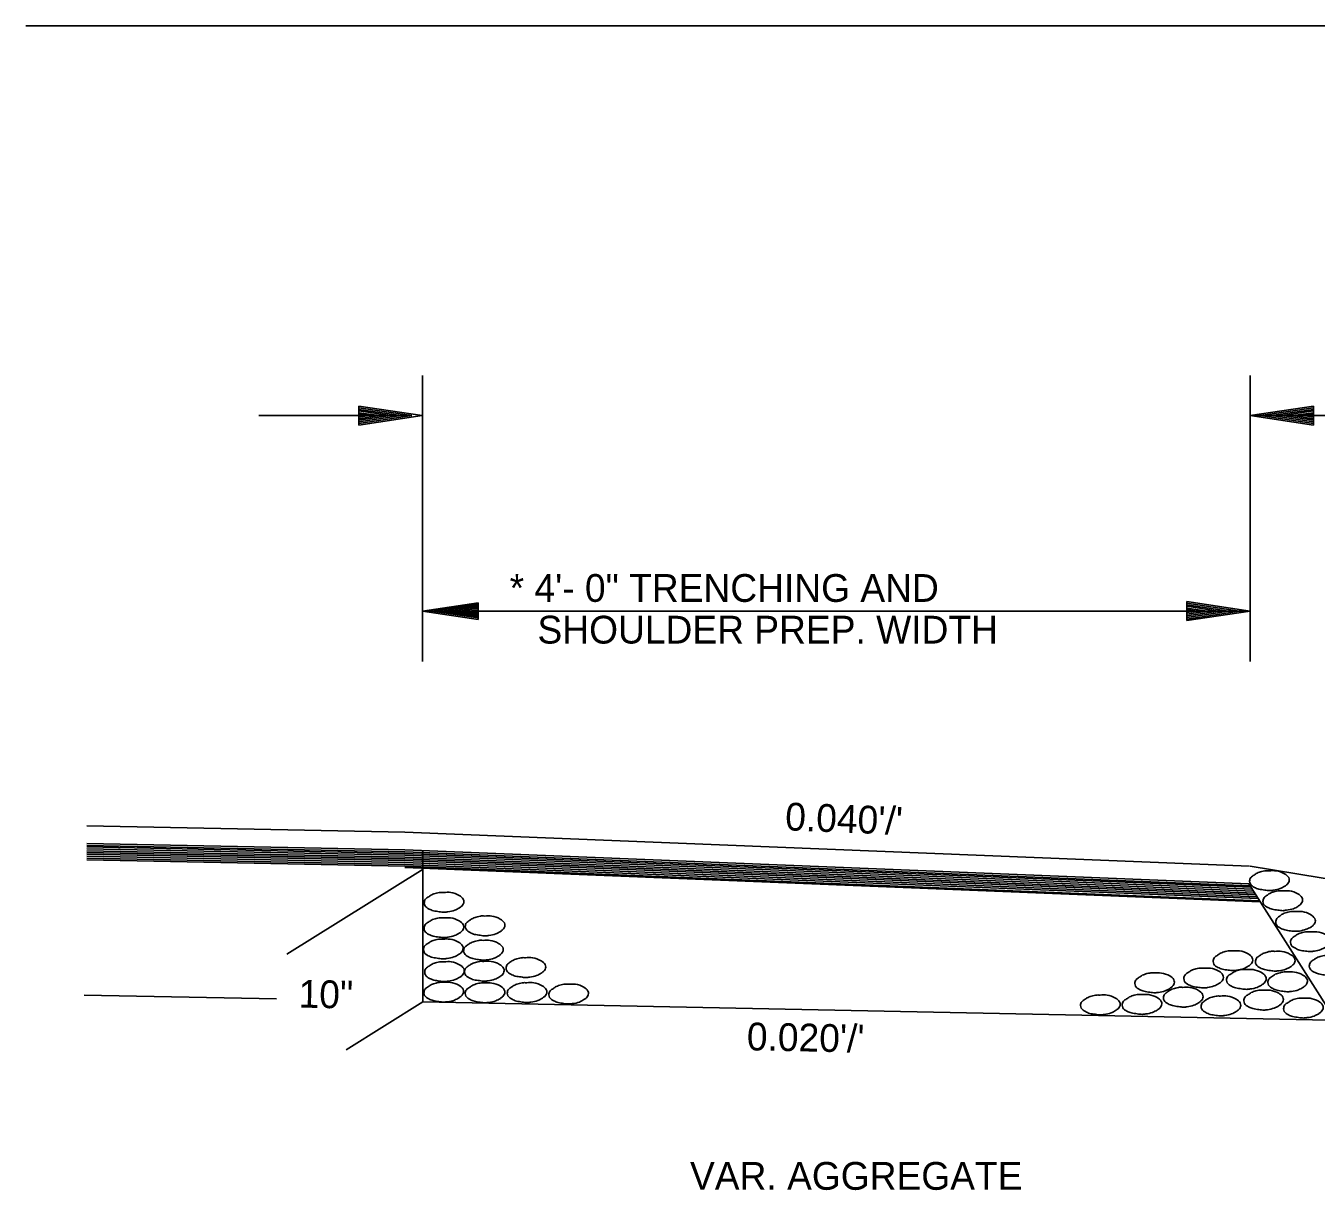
# Model space of a CAD drawing. Extents: x 1929624 to 1935547, y 596315 to 605721.
# Drawn here: x 1932708 to 1932986.6, y 604295.9 to 604547.6 of the extents above; entities that cross this region are included whole.
import ezdxf

# ---------------------------------------------------------------- set-up
doc = ezdxf.new("R2010")
doc.units = 0
doc.layers.add('Default', color=7, linetype='Continuous')
doc.layers.add('R_Annotation', color=7, linetype='Continuous')

msp = doc.modelspace()

# ---------------------------------------------------------------- linework, layer by layer
at = {"layer": 'Default'}
for p, q in [((1932793.63, 604472.05), (1932793.63, 604410.28)), ((1932972.32, 604472.05), (1932972.32, 604410.28)), ((1932779.9, 604465.42), (1932793.6, 604463.38)), ((1932779.9, 604465.42), (1932779.9, 604461.32)), ((1932779.9, 604465.09), (1932791.33, 604463.38)), ((1932779.9, 604464.74), (1932788.96, 604463.38)), ((1932779.9, 604464.41), (1932786.68, 604463.38)), ((1932779.9, 604464.02), (1932784.36, 604463.38)), ((1932986.02, 604465.42), (1932972.32, 604463.38)), ((1932986.02, 604465.09), (1932974.59, 604463.38)), ((1932986.02, 604464.74), (1932976.96, 604463.38)), ((1932986.02, 604464.41), (1932979.24, 604463.38)), ((1932986.02, 604464.02), (1932981.56, 604463.38)), ((1932986.02, 604465.42), (1932986.02, 604461.32)), ((1932791.33, 604463.38), (1932758.3, 604463.38)), ((1932779.9, 604463.71), (1932782.09, 604463.38)), ((1932779.9, 604461.32), (1932793.6, 604463.38)), ((1932779.9, 604462.7), (1932784.36, 604463.38)), ((1932779.9, 604462.01), (1932788.96, 604463.38)), ((1932779.9, 604461.67), (1932791.33, 604463.38)), ((1932779.9, 604462.37), (1932786.68, 604463.38)), ((1932779.9, 604463.05), (1932782.09, 604463.38)), ((1932986.02, 604461.32), (1932972.32, 604463.38)), ((1933213.06, 604463.38), (1932972.32, 604463.38)), ((1932986.02, 604461.67), (1932974.59, 604463.38)), ((1932986.02, 604462.01), (1932976.96, 604463.38)), ((1932986.02, 604462.37), (1932979.24, 604463.38)), ((1932986.02, 604462.7), (1932981.56, 604463.38)), ((1932986.02, 604463.71), (1932983.83, 604463.38)), ((1932986.02, 604463.05), (1932983.83, 604463.38)), ((1932805.63, 604422.99), (1932793.63, 604421.19)), ((1932805.63, 604422.69), (1932795.63, 604421.19)), ((1932805.63, 604422.38), (1932797.7, 604421.19)), ((1932805.63, 604422.08), (1932799.7, 604421.19)), ((1932805.63, 604419.39), (1932805.63, 604422.99)), ((1932958.64, 604423.23), (1932972.32, 604421.19)), ((1932958.64, 604423.23), (1932958.64, 604419.13)), ((1932958.64, 604422.9), (1932970.03, 604421.19)), ((1932958.64, 604422.54), (1932967.69, 604421.19)), ((1932958.64, 604422.21), (1932965.42, 604421.19)), ((1932793.63, 604421.19), (1932972.32, 604421.19)), ((1932805.63, 604419.39), (1932793.63, 604421.19)), ((1932805.63, 604419.69), (1932795.63, 604421.19)), ((1932805.63, 604420), (1932797.7, 604421.19)), ((1932805.63, 604420.3), (1932799.7, 604421.19)), ((1932805.63, 604421.78), (1932801.73, 604421.19)), ((1932805.63, 604420.61), (1932801.73, 604421.19)), ((1932805.63, 604421.47), (1932803.73, 604421.19)), ((1932805.63, 604420.91), (1932803.73, 604421.19)), ((1932958.64, 604421.84), (1932963.06, 604421.19)), ((1932958.64, 604421.51), (1932960.79, 604421.19)), ((1932958.64, 604419.13), (1932972.32, 604421.19)), ((1932958.64, 604420.5), (1932963.06, 604421.19)), ((1932958.64, 604419.81), (1932967.69, 604421.19)), ((1932958.64, 604419.47), (1932970.03, 604421.19)), ((1932958.64, 604420.17), (1932965.42, 604421.19)), ((1932958.64, 604420.86), (1932960.79, 604421.19)), ((1932972.32, 604417.14), (1932972.32, 604410.28)), ((1932721.2, 604374.81), (1932789.81, 604373.44)), ((1932789.81, 604373.44), (1932972.2, 604366.13)), ((1932721.2, 604370.99), (1932789.81, 604369.64)), ((1932721.2, 604370.57), (1932789.81, 604369.2)), ((1932721.2, 604370.25), (1932789.81, 604368.87)), ((1932721.2, 604369.84), (1932789.81, 604368.45)), ((1932721.2, 604369.44), (1932789.81, 604368.03)), ((1932789.81, 604369.64), (1932972.04, 604362.31)), ((1932789.81, 604369.2), (1932972.32, 604361.86)), ((1932793.72, 604369.49), (1932793.72, 604336.78)), ((1932721.2, 604369.06), (1932789.81, 604367.67)), ((1932721.2, 604368.67), (1932789.81, 604367.29)), ((1932721.2, 604368.28), (1932789.81, 604366.91)), ((1932721.2, 604367.85), (1932789.81, 604366.49)), ((1932721.2, 604367.47), (1932789.81, 604366.12)), ((1932789.81, 604368.87), (1932972.51, 604361.57)), ((1932789.81, 604368.45), (1932972.82, 604361.11)), ((1932789.81, 604368.03), (1932973.04, 604360.71)), ((1932789.81, 604367.67), (1932973.32, 604360.27)), ((1932789.81, 604367.29), (1932973.54, 604359.93)), ((1932789.81, 604366.91), (1932973.86, 604359.49)), ((1932789.81, 604366.49), (1932974.1, 604359.09)), ((1932793.76, 604365.44), (1932764.33, 604347.1)), ((1932789.81, 604366.12), (1932974.36, 604358.65)), ((1932789.81, 604365.79), (1932974.53, 604358.37)), ((1932972.32, 604366.13), (1933363.55, 604300.92)), ((1932972.04, 604362.31), (1932990.74, 604332.85)), ((1932720.62, 604338.25), (1932762.1, 604337.42)), ((1932793.72, 604336.78), (1932777.18, 604326.47)), ((1932793.72, 604336.78), (1933196.64, 604328.73))]:
    msp.add_line(p, q, dxfattribs=at)
for points in [[(1932976.42, 604365.1), (1932977.95, 604365.09), (1932979.77, 604364.45), (1932980.66, 604363.62), (1932980.78, 604363.08), (1932980.32, 604362.16), (1932979.8, 604361.77), (1932978.8, 604361.25), (1932977.34, 604360.91), (1932976.58, 604360.83), (1932975.47, 604360.94), (1932974.21, 604361.15), (1932973.26, 604361.52), (1932972.38, 604362.25), (1932972.23, 604362.83), (1932972.49, 604363.65), (1932973.19, 604364.18), (1932973.83, 604364.6), (1932974.85, 604364.95), (1932975.48, 604365.09), (1932976.42, 604365.1)], [(1932979.3, 604360.77), (1932980.8, 604360.76), (1932982.62, 604360.12), (1932983.54, 604359.28), (1932983.67, 604358.75), (1932983.18, 604357.83), (1932982.64, 604357.41), (1932981.69, 604356.91), (1932980.17, 604356.6), (1932979.44, 604356.49), (1932978.3, 604356.61), (1932977.09, 604356.81), (1932976.15, 604357.2), (1932975.25, 604357.89), (1932975.09, 604358.5), (1932975.38, 604359.31), (1932976.06, 604359.87), (1932976.72, 604360.29), (1932977.7, 604360.6), (1932978.32, 604360.76), (1932979.3, 604360.77)], [(1932798.22, 604360.43), (1932799.75, 604360.42), (1932801.57, 604359.78), (1932802.46, 604358.95), (1932802.58, 604358.41), (1932802.12, 604357.49), (1932801.6, 604357.1), (1932800.6, 604356.58), (1932799.14, 604356.24), (1932798.38, 604356.16), (1932797.27, 604356.27), (1932796.01, 604356.48), (1932795.06, 604356.85), (1932794.18, 604357.58), (1932794.03, 604358.16), (1932794.29, 604358.98), (1932794.99, 604359.51), (1932795.63, 604359.93), (1932796.65, 604360.28), (1932797.28, 604360.42), (1932798.22, 604360.43)], [(1932807.08, 604355.33), (1932808.61, 604355.32), (1932810.43, 604354.68), (1932811.32, 604353.85), (1932811.44, 604353.31), (1932810.98, 604352.39), (1932810.46, 604352), (1932809.46, 604351.48), (1932808, 604351.14), (1932807.24, 604351.06), (1932806.13, 604351.17), (1932804.87, 604351.38), (1932803.92, 604351.75), (1932803.04, 604352.48), (1932802.89, 604353.06), (1932803.15, 604353.88), (1932803.85, 604354.41), (1932804.49, 604354.83), (1932805.51, 604355.18), (1932806.14, 604355.32), (1932807.08, 604355.33)], [(1932982.06, 604356.3), (1932983.57, 604356.28), (1932985.38, 604355.66), (1932986.28, 604354.79), (1932986.44, 604354.29), (1932985.96, 604353.35), (1932985.43, 604352.93), (1932984.44, 604352.48), (1932982.96, 604352.09), (1932982.2, 604352.03), (1932981.08, 604352.11), (1932979.85, 604352.33), (1932978.9, 604352.71), (1932978.02, 604353.42), (1932977.87, 604354.02), (1932978.13, 604354.82), (1932978.82, 604355.4), (1932979.46, 604355.83), (1932980.49, 604356.14), (1932981.11, 604356.28), (1932982.06, 604356.3)], [(1932798.18, 604354.95), (1932799.71, 604354.94), (1932801.53, 604354.3), (1932802.42, 604353.47), (1932802.54, 604352.93), (1932802.08, 604352.01), (1932801.56, 604351.62), (1932800.56, 604351.1), (1932799.1, 604350.76), (1932798.34, 604350.68), (1932797.23, 604350.79), (1932795.97, 604351), (1932795.02, 604351.37), (1932794.14, 604352.1), (1932793.99, 604352.68), (1932794.25, 604353.5), (1932794.95, 604354.03), (1932795.59, 604354.45), (1932796.61, 604354.8), (1932797.24, 604354.94), (1932798.18, 604354.95)], [(1932798.06, 604350.35), (1932799.59, 604350.34), (1932801.41, 604349.7), (1932802.3, 604348.87), (1932802.42, 604348.33), (1932801.96, 604347.41), (1932801.44, 604347.02), (1932800.44, 604346.5), (1932798.98, 604346.16), (1932798.22, 604346.08), (1932797.11, 604346.19), (1932795.85, 604346.4), (1932794.9, 604346.77), (1932794.02, 604347.5), (1932793.87, 604348.08), (1932794.13, 604348.9), (1932794.83, 604349.43), (1932795.47, 604349.85), (1932796.49, 604350.2), (1932797.12, 604350.34), (1932798.06, 604350.35)], [(1932806.72, 604350.08), (1932808.25, 604350.07), (1932810.07, 604349.43), (1932810.96, 604348.6), (1932811.08, 604348.06), (1932810.62, 604347.14), (1932810.1, 604346.75), (1932809.1, 604346.23), (1932807.64, 604345.89), (1932806.88, 604345.81), (1932805.77, 604345.92), (1932804.51, 604346.13), (1932803.56, 604346.5), (1932802.68, 604347.23), (1932802.53, 604347.81), (1932802.79, 604348.63), (1932803.49, 604349.16), (1932804.13, 604349.58), (1932805.15, 604349.93), (1932805.78, 604350.07), (1932806.72, 604350.08)], [(1932985.27, 604351.92), (1932986.75, 604351.9), (1932988.59, 604351.31), (1932989.46, 604350.44), (1932989.62, 604349.94), (1932989.15, 604348.99), (1932988.61, 604348.59), (1932987.62, 604348.12), (1932986.16, 604347.74), (1932985.38, 604347.68), (1932984.27, 604347.76), (1932983.04, 604347.96), (1932982.09, 604348.37), (1932981.19, 604349.08), (1932981.06, 604349.65), (1932981.33, 604350.47), (1932982.01, 604351.02), (1932982.64, 604351.45), (1932983.67, 604351.8), (1932984.29, 604351.9), (1932985.27, 604351.92)], [(1932968.54, 604347.81), (1932970.07, 604347.8), (1932971.89, 604347.16), (1932972.78, 604346.33), (1932972.9, 604345.79), (1932972.44, 604344.87), (1932971.92, 604344.48), (1932970.92, 604343.96), (1932969.46, 604343.62), (1932968.7, 604343.54), (1932967.59, 604343.65), (1932966.33, 604343.86), (1932965.38, 604344.23), (1932964.5, 604344.96), (1932964.35, 604345.54), (1932964.61, 604346.36), (1932965.31, 604346.89), (1932965.95, 604347.31), (1932966.97, 604347.66), (1932967.6, 604347.8), (1932968.54, 604347.81)], [(1932977.66, 604347.71), (1932979.19, 604347.7), (1932981.01, 604347.06), (1932981.9, 604346.23), (1932982.02, 604345.69), (1932981.56, 604344.77), (1932981.04, 604344.38), (1932980.04, 604343.86), (1932978.58, 604343.52), (1932977.82, 604343.44), (1932976.71, 604343.55), (1932975.45, 604343.76), (1932974.5, 604344.13), (1932973.62, 604344.86), (1932973.47, 604345.44), (1932973.73, 604346.26), (1932974.43, 604346.79), (1932975.07, 604347.21), (1932976.09, 604347.56), (1932976.72, 604347.7), (1932977.66, 604347.71)], [(1932989.29, 604346.82), (1932990.83, 604346.78), (1932992.66, 604346.17), (1932993.55, 604345.3), (1932993.65, 604344.8), (1932993.19, 604343.85), (1932992.67, 604343.44), (1932991.69, 604342.96), (1932990.21, 604342.6), (1932989.45, 604342.54), (1932988.34, 604342.63), (1932987.12, 604342.85), (1932986.16, 604343.22), (1932985.27, 604343.93), (1932985.11, 604344.53), (1932985.38, 604345.36), (1932986.07, 604345.89), (1932986.72, 604346.33), (1932987.72, 604346.65), (1932988.36, 604346.78), (1932989.29, 604346.82)], [(1932798.31, 604345.46), (1932799.84, 604345.45), (1932801.66, 604344.81), (1932802.55, 604343.98), (1932802.67, 604343.44), (1932802.21, 604342.52), (1932801.69, 604342.13), (1932800.69, 604341.61), (1932799.23, 604341.27), (1932798.47, 604341.19), (1932797.36, 604341.3), (1932796.1, 604341.51), (1932795.15, 604341.88), (1932794.27, 604342.61), (1932794.12, 604343.19), (1932794.38, 604344.01), (1932795.08, 604344.54), (1932795.72, 604344.96), (1932796.74, 604345.31), (1932797.37, 604345.45), (1932798.31, 604345.46)], [(1932806.91, 604345.54), (1932808.44, 604345.53), (1932810.26, 604344.89), (1932811.15, 604344.06), (1932811.27, 604343.52), (1932810.81, 604342.6), (1932810.29, 604342.21), (1932809.29, 604341.69), (1932807.83, 604341.35), (1932807.07, 604341.27), (1932805.96, 604341.38), (1932804.7, 604341.59), (1932803.75, 604341.96), (1932802.87, 604342.69), (1932802.72, 604343.27), (1932802.98, 604344.09), (1932803.68, 604344.62), (1932804.32, 604345.04), (1932805.34, 604345.39), (1932805.97, 604345.53), (1932806.91, 604345.54)], [(1932815.88, 604346.33), (1932817.41, 604346.32), (1932819.23, 604345.68), (1932820.12, 604344.85), (1932820.24, 604344.31), (1932819.78, 604343.39), (1932819.26, 604343), (1932818.26, 604342.48), (1932816.8, 604342.14), (1932816.04, 604342.06), (1932814.93, 604342.17), (1932813.67, 604342.38), (1932812.72, 604342.75), (1932811.84, 604343.48), (1932811.69, 604344.06), (1932811.95, 604344.88), (1932812.65, 604345.41), (1932813.29, 604345.83), (1932814.31, 604346.18), (1932814.94, 604346.32), (1932815.88, 604346.33)], [(1932962.21, 604344.08), (1932963.74, 604344.07), (1932965.56, 604343.43), (1932966.45, 604342.6), (1932966.57, 604342.06), (1932966.11, 604341.14), (1932965.59, 604340.75), (1932964.59, 604340.23), (1932963.13, 604339.89), (1932962.37, 604339.81), (1932961.26, 604339.92), (1932960, 604340.13), (1932959.05, 604340.5), (1932958.17, 604341.23), (1932958.02, 604341.81), (1932958.28, 604342.63), (1932958.98, 604343.16), (1932959.62, 604343.58), (1932960.64, 604343.93), (1932961.27, 604344.07), (1932962.21, 604344.08)], [(1932951.63, 604343.04), (1932953.16, 604343.03), (1932954.98, 604342.39), (1932955.87, 604341.56), (1932955.99, 604341.02), (1932955.53, 604340.1), (1932955.01, 604339.71), (1932954.01, 604339.19), (1932952.55, 604338.85), (1932951.79, 604338.77), (1932950.68, 604338.88), (1932949.42, 604339.09), (1932948.47, 604339.46), (1932947.59, 604340.19), (1932947.44, 604340.77), (1932947.7, 604341.59), (1932948.4, 604342.12), (1932949.04, 604342.54), (1932950.06, 604342.89), (1932950.69, 604343.03), (1932951.63, 604343.04)], [(1932971.44, 604343.77), (1932972.97, 604343.76), (1932974.79, 604343.12), (1932975.68, 604342.29), (1932975.8, 604341.75), (1932975.34, 604340.83), (1932974.82, 604340.44), (1932973.82, 604339.92), (1932972.36, 604339.58), (1932971.6, 604339.5), (1932970.49, 604339.61), (1932969.23, 604339.82), (1932968.28, 604340.19), (1932967.4, 604340.92), (1932967.25, 604341.5), (1932967.51, 604342.32), (1932968.21, 604342.85), (1932968.85, 604343.27), (1932969.87, 604343.62), (1932970.5, 604343.76), (1932971.44, 604343.77)], [(1932980.36, 604343.25), (1932981.89, 604343.24), (1932983.71, 604342.6), (1932984.6, 604341.77), (1932984.72, 604341.23), (1932984.26, 604340.31), (1932983.74, 604339.92), (1932982.74, 604339.4), (1932981.28, 604339.06), (1932980.52, 604338.98), (1932979.41, 604339.09), (1932978.15, 604339.3), (1932977.2, 604339.67), (1932976.32, 604340.4), (1932976.17, 604340.98), (1932976.43, 604341.8), (1932977.13, 604342.33), (1932977.77, 604342.75), (1932978.79, 604343.1), (1932979.42, 604343.24), (1932980.36, 604343.25)], [(1932798.15, 604341.02), (1932799.68, 604341.01), (1932801.5, 604340.37), (1932802.39, 604339.54), (1932802.51, 604339), (1932802.05, 604338.08), (1932801.53, 604337.69), (1932800.53, 604337.17), (1932799.07, 604336.83), (1932798.31, 604336.75), (1932797.2, 604336.86), (1932795.94, 604337.07), (1932794.99, 604337.44), (1932794.11, 604338.17), (1932793.96, 604338.75), (1932794.22, 604339.57), (1932794.92, 604340.1), (1932795.56, 604340.52), (1932796.58, 604340.87), (1932797.21, 604341.01), (1932798.15, 604341.02)], [(1932807.07, 604340.88), (1932808.6, 604340.87), (1932810.42, 604340.23), (1932811.31, 604339.4), (1932811.43, 604338.86), (1932810.97, 604337.94), (1932810.45, 604337.55), (1932809.45, 604337.03), (1932807.99, 604336.69), (1932807.23, 604336.61), (1932806.12, 604336.72), (1932804.86, 604336.93), (1932803.91, 604337.3), (1932803.03, 604338.03), (1932802.88, 604338.61), (1932803.14, 604339.43), (1932803.84, 604339.96), (1932804.48, 604340.38), (1932805.5, 604340.73), (1932806.13, 604340.87), (1932807.07, 604340.88)], [(1932816.14, 604340.93), (1932817.67, 604340.92), (1932819.49, 604340.28), (1932820.38, 604339.45), (1932820.5, 604338.91), (1932820.04, 604337.99), (1932819.52, 604337.6), (1932818.52, 604337.08), (1932817.06, 604336.74), (1932816.3, 604336.66), (1932815.19, 604336.77), (1932813.93, 604336.98), (1932812.98, 604337.35), (1932812.1, 604338.08), (1932811.95, 604338.66), (1932812.21, 604339.48), (1932812.91, 604340.01), (1932813.55, 604340.43), (1932814.57, 604340.78), (1932815.2, 604340.92), (1932816.14, 604340.93)], [(1932825.13, 604340.61), (1932826.66, 604340.6), (1932828.48, 604339.96), (1932829.37, 604339.13), (1932829.49, 604338.59), (1932829.03, 604337.67), (1932828.51, 604337.28), (1932827.51, 604336.76), (1932826.05, 604336.42), (1932825.29, 604336.34), (1932824.18, 604336.45), (1932822.92, 604336.66), (1932821.97, 604337.03), (1932821.09, 604337.76), (1932820.94, 604338.34), (1932821.2, 604339.16), (1932821.9, 604339.69), (1932822.54, 604340.11), (1932823.56, 604340.46), (1932824.19, 604340.6), (1932825.13, 604340.61)], [(1932957.81, 604339.93), (1932959.34, 604339.92), (1932961.16, 604339.28), (1932962.05, 604338.45), (1932962.17, 604337.91), (1932961.71, 604336.99), (1932961.19, 604336.6), (1932960.19, 604336.08), (1932958.73, 604335.74), (1932957.97, 604335.66), (1932956.86, 604335.77), (1932955.6, 604335.98), (1932954.65, 604336.35), (1932953.77, 604337.08), (1932953.62, 604337.66), (1932953.88, 604338.48), (1932954.58, 604339.01), (1932955.22, 604339.43), (1932956.24, 604339.78), (1932956.87, 604339.92), (1932957.81, 604339.93)], [(1932975.16, 604339.3), (1932976.69, 604339.29), (1932978.51, 604338.65), (1932979.4, 604337.82), (1932979.52, 604337.28), (1932979.06, 604336.36), (1932978.54, 604335.97), (1932977.54, 604335.45), (1932976.08, 604335.11), (1932975.32, 604335.03), (1932974.21, 604335.14), (1932972.95, 604335.35), (1932972, 604335.72), (1932971.12, 604336.45), (1932970.97, 604337.03), (1932971.23, 604337.85), (1932971.93, 604338.38), (1932972.57, 604338.8), (1932973.59, 604339.15), (1932974.22, 604339.29), (1932975.16, 604339.3)], [(1932939.92, 604338.27), (1932941.45, 604338.26), (1932943.27, 604337.62), (1932944.16, 604336.79), (1932944.28, 604336.25), (1932943.82, 604335.33), (1932943.3, 604334.94), (1932942.3, 604334.42), (1932940.84, 604334.08), (1932940.08, 604334), (1932938.97, 604334.11), (1932937.71, 604334.32), (1932936.76, 604334.69), (1932935.88, 604335.42), (1932935.73, 604336), (1932935.99, 604336.82), (1932936.69, 604337.35), (1932937.33, 604337.77), (1932938.35, 604338.12), (1932938.98, 604338.26), (1932939.92, 604338.27)], [(1932948.9, 604338.37), (1932950.43, 604338.36), (1932952.25, 604337.72), (1932953.14, 604336.89), (1932953.26, 604336.35), (1932952.8, 604335.43), (1932952.28, 604335.04), (1932951.28, 604334.52), (1932949.82, 604334.18), (1932949.06, 604334.1), (1932947.95, 604334.21), (1932946.69, 604334.42), (1932945.74, 604334.79), (1932944.86, 604335.52), (1932944.71, 604336.1), (1932944.97, 604336.92), (1932945.67, 604337.45), (1932946.31, 604337.87), (1932947.33, 604338.22), (1932947.96, 604338.36), (1932948.9, 604338.37)], [(1932965.94, 604338.05), (1932967.47, 604338.04), (1932969.29, 604337.4), (1932970.18, 604336.57), (1932970.3, 604336.03), (1932969.84, 604335.11), (1932969.32, 604334.72), (1932968.32, 604334.2), (1932966.86, 604333.86), (1932966.1, 604333.78), (1932964.99, 604333.89), (1932963.73, 604334.1), (1932962.78, 604334.47), (1932961.9, 604335.2), (1932961.75, 604335.78), (1932962.01, 604336.6), (1932962.71, 604337.13), (1932963.35, 604337.55), (1932964.37, 604337.9), (1932965, 604338.04), (1932965.94, 604338.05)], [(1932983.75, 604337.58), (1932985.28, 604337.57), (1932987.1, 604336.93), (1932987.99, 604336.1), (1932988.11, 604335.56), (1932987.65, 604334.64), (1932987.13, 604334.25), (1932986.13, 604333.73), (1932984.67, 604333.39), (1932983.91, 604333.31), (1932982.8, 604333.42), (1932981.54, 604333.63), (1932980.59, 604334), (1932979.71, 604334.73), (1932979.56, 604335.31), (1932979.82, 604336.13), (1932980.52, 604336.66), (1932981.16, 604337.08), (1932982.18, 604337.43), (1932982.81, 604337.57), (1932983.75, 604337.58)]]:
    msp.add_spline(points, degree=3, dxfattribs=at)
at = {"layer": 'R_Annotation'}
msp.add_lwpolyline([(1932708, 604547.56), (1933362.58, 604547.56), (1933392.36, 604547.56), (1933392.36, 604032.86)], dxfattribs=at)

# ---------------------------------------------------------------- texts
at = {"layer": 'Default'}
for s, p in [('* 4\'- 0" TRENCHING AND ', (1932812.47, 604423.17)), ('SHOULDER PREP. WIDTH ', (1932818.47, 604414.17)), ('VAR. AGGREGATE', (1932851.4, 604296.22))]:
    msp.add_text(s, height=6, dxfattribs=at).set_placement(p)
for s, rotation, p in [("0.040'/'", 357.7077, (1932871.86, 604373.86)), ('10"', 358.8543, (1932766.84, 604335.57)), ("0.020'/'", 358.8543, (1932863.63, 604326.35))]:
    msp.add_text(s, height=6, rotation=rotation, dxfattribs=at).set_placement(p)

doc.saveas('drawing.dxf')
